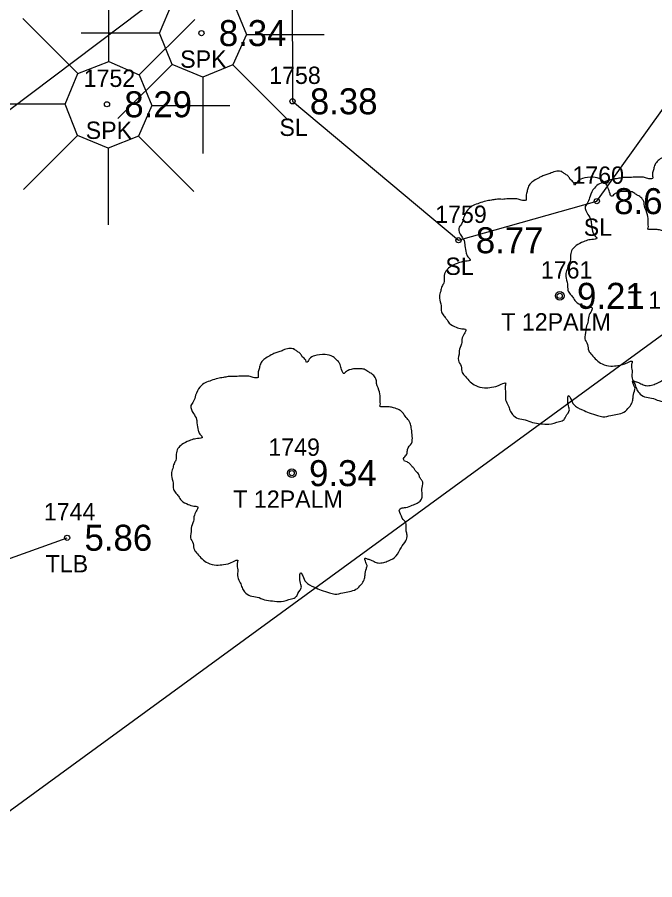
# Model space of a CAD drawing. Extents: x 2608598 to 2610682, y 641451 to 643526.
# Drawn here: x 2609017.08 to 2609053.85, y 643021.02 to 643070.78 of the extents above; entities that cross this region are included whole.
import ezdxf

# ---------------------------------------------------------------- set-up
doc = ezdxf.new("R2010")
doc.units = 0
for name, color, linetype in [('RD_EX_Bldg', 7, 'Continuous'), ('RD_EX_BldgApp', 7, 'Continuous'), ('RD_EX_BldgApp_txCode', 7, 'Continuous'), ('RD_EX_TX_BldgApp_ELEV', 7, 'Continuous'), ('RD_EX_TX_VEG_ELEV', 7, 'Continuous'), ('RD_EX_VEG', 7, 'Continuous'), ('RD_EX_VEG_txCode', 7, 'Continuous'), ('RD_SMD_Locator', 7, 'Continuous')]:
    doc.layers.add(name, color=color, linetype=linetype)

msp = doc.modelspace()

# ---------------------------------------------------------------- linework, layer by layer
at = {"layer": 'RD_EX_Bldg'}
msp.add_lwpolyline([(2609022.28, 642979.2), (2608998.158, 643011.514), (2609058.633, 643055.656), (2609082.824, 643023.33), (2609022.28, 642979.2)], dxfattribs=at)
at = {"layer": 'RD_EX_BldgApp'}
for p, q in [((2609022.369, 643068.229), (2609022.369, 643072.738)), ((2609020.582, 643067.53), (2609017.399, 643070.713)), ((2609024.12, 643067.459), (2609027.316, 643070.655)), ((2609025.289, 643069.873), (2609020.766, 643069.873)), ((2609030.294, 643069.791), (2609034.791, 643069.791)), ((2609026.007, 643068.061), (2609022.89, 643064.944)), ((2609029.516, 643068.037), (2609032.708, 643064.845)), ((2609027.778, 643067.33), (2609027.778, 643062.919)), ((2609019.839, 643065.767), (2609015.316, 643065.767)), ((2609024.844, 643065.685), (2609029.341, 643065.685)), ((2609020.557, 643063.955), (2609017.44, 643060.837)), ((2609024.066, 643063.93), (2609027.258, 643060.738)), ((2609022.328, 643063.223), (2609022.328, 643058.812))]:
    msp.add_line(p, q, dxfattribs=at)
msp.add_lwpolyline([(2608976.499, 643035.471), (2609005.227, 643056.863), (2609030.545, 643075.958), (2609042.754, 643084.802), (2609046.368, 643087.409), (2609053.645, 643089.478)], dxfattribs=at)
for points in [[(2609026.032, 643071.637), (2609027.819, 643072.335), (2609029.57, 643071.566), (2609030.294, 643069.791), (2609029.516, 643068.037), (2609027.778, 643067.33), (2609026.007, 643068.061), (2609025.289, 643069.873)], [(2609020.582, 643067.53), (2609022.369, 643068.229), (2609024.12, 643067.459), (2609024.844, 643065.685), (2609024.066, 643063.93), (2609022.328, 643063.223), (2609020.557, 643063.955), (2609019.839, 643065.767)]]:
    msp.add_lwpolyline(points, close=True, dxfattribs=at)
at = {"layer": 'RD_EX_VEG'}
msp.add_line((2608974.683, 643024.541), (2609019.958, 643040.754), dxfattribs=at)
msp.add_lwpolyline([(2609031.164, 643075.105), (2609032.931, 643072.873), (2609032.957, 643065.936), (2609042.53, 643057.918), (2609050.509, 643060.174), (2609058.73, 643071.66), (2609073.63, 643084.116), (2609073.314, 643095.393), (2609068.956, 643099.022), (2609064.27, 643098.509), (2609057.043, 643094.731)], dxfattribs=at)
for centre, radius in [((2609048.367, 643054.711), 0.25), ((2609048.354, 643054.692), 0.0001), ((2609032.911, 643044.481), 0.25), ((2609032.898, 643044.462), 0.0001)]:
    msp.add_circle(centre, radius, dxfattribs=at)
for points in [[(2609055.79, 643063.132), (2609055.49, 643063.157), (2609055.165, 643063.057), (2609054.915, 643062.957), (2609054.69, 643062.882), (2609054.465, 643062.782), (2609054.165, 643062.607), (2609053.941, 643062.407), (2609053.816, 643062.157), (2609053.766, 643061.932), (2609053.716, 643061.657), (2609053.716, 643061.482), (2609053.591, 643061.457), (2609053.441, 643061.482), (2609053.191, 643061.557), (2609052.941, 643061.557), (2609052.691, 643061.557), (2609052.341, 643061.532), (2609051.991, 643061.532), (2609051.717, 643061.482), (2609051.392, 643061.432), (2609051.017, 643061.307), (2609050.667, 643061.182), (2609050.367, 643060.932), (2609050.117, 643060.458), (2609049.992, 643060.108), (2609049.842, 643059.858), (2609049.992, 643059.408), (2609050.167, 643059.058), (2609050.192, 643058.858), (2609050.267, 643058.434), (2609050.367, 643058.209), (2609050.492, 643058.009), (2609050.417, 643057.984), (2609050.042, 643057.934), (2609049.742, 643057.834), (2609049.318, 643057.609), (2609049.093, 643057.384), (2609048.993, 643057.059), (2609048.968, 643056.709), (2609048.868, 643056.509), (2609048.793, 643056.235), (2609048.768, 643056.16), (2609048.718, 643055.835), (2609048.818, 643055.385), (2609048.843, 643055.035), (2609048.968, 643054.81), (2609049.118, 643054.635), (2609049.293, 643054.385), (2609049.692, 643054.16), (2609050.017, 643054.06), (2609050.217, 643054.036), (2609050.042, 643053.536), (2609049.992, 643053.186), (2609049.867, 643052.786), (2609049.867, 643052.711), (2609049.817, 643052.236), (2609049.967, 643051.911), (2609050.042, 643051.537), (2609050.217, 643051.312), (2609050.492, 643051.012), (2609050.817, 643050.787), (2609051.317, 643050.662), (2609051.717, 643050.687), (2609052.291, 643050.862), (2609052.541, 643050.937), (2609052.516, 643050.762), (2609052.541, 643050.387), (2609052.541, 643049.962), (2609052.691, 643049.637), (2609052.791, 643049.363), (2609052.941, 643049.113), (2609053.266, 643048.888), (2609053.666, 643048.813), (2609054.09, 643048.663), (2609054.54, 643048.588), (2609055.04, 643048.563), (2609055.64, 643048.713), (2609055.915, 643048.838), (2609056.015, 643049.013), (2609056.215, 643049.388), (2609056.165, 643049.612), (2609056.19, 643050.212), (2609056.289, 643050.037), (2609056.464, 643049.687), (2609056.964, 643049.388), (2609057.364, 643049.213), (2609057.839, 643049.063), (2609058.139, 643048.988), (2609058.613, 643049.063), (2609058.988, 643049.138), (2609059.363, 643049.263), (2609059.663, 643049.537), (2609059.838, 643049.812), (2609059.888, 643050.087), (2609059.963, 643050.462), (2609060.013, 643050.637)], [(2609048.499, 643061.878), (2609048.199, 643061.903), (2609047.874, 643061.803), (2609047.624, 643061.703), (2609047.399, 643061.628), (2609047.174, 643061.528), (2609046.874, 643061.354), (2609046.649, 643061.154), (2609046.524, 643060.904), (2609046.474, 643060.679), (2609046.425, 643060.404), (2609046.425, 643060.229), (2609046.3, 643060.204), (2609046.15, 643060.229), (2609045.9, 643060.304), (2609045.65, 643060.304), (2609045.4, 643060.304), (2609045.05, 643060.279), (2609044.7, 643060.279), (2609044.425, 643060.229), (2609044.101, 643060.179), (2609043.726, 643060.054), (2609043.376, 643059.929), (2609043.076, 643059.679), (2609042.826, 643059.204), (2609042.701, 643058.855), (2609042.551, 643058.605), (2609042.701, 643058.155), (2609042.876, 643057.805), (2609042.901, 643057.605), (2609042.976, 643057.18), (2609043.076, 643056.955), (2609043.201, 643056.755), (2609043.126, 643056.731), (2609042.751, 643056.681), (2609042.451, 643056.581), (2609042.026, 643056.356), (2609041.802, 643056.131), (2609041.702, 643055.806), (2609041.677, 643055.456), (2609041.577, 643055.256), (2609041.502, 643054.981), (2609041.477, 643054.906), (2609041.427, 643054.581), (2609041.527, 643054.132), (2609041.552, 643053.782), (2609041.677, 643053.557), (2609041.827, 643053.382), (2609042.001, 643053.132), (2609042.401, 643052.907), (2609042.726, 643052.807), (2609042.926, 643052.782), (2609042.751, 643052.282), (2609042.701, 643051.933), (2609042.576, 643051.533), (2609042.576, 643051.458), (2609042.526, 643050.983), (2609042.676, 643050.658), (2609042.751, 643050.283), (2609042.926, 643050.058), (2609043.201, 643049.759), (2609043.526, 643049.534), (2609044.026, 643049.409), (2609044.425, 643049.434), (2609045, 643049.609), (2609045.25, 643049.684), (2609045.225, 643049.509), (2609045.25, 643049.134), (2609045.25, 643048.709), (2609045.4, 643048.384), (2609045.5, 643048.109), (2609045.65, 643047.859), (2609045.975, 643047.635), (2609046.375, 643047.56), (2609046.799, 643047.41), (2609047.249, 643047.335), (2609047.749, 643047.31), (2609048.349, 643047.46), (2609048.624, 643047.585), (2609048.724, 643047.759), (2609048.923, 643048.134), (2609048.873, 643048.359), (2609048.898, 643048.959), (2609048.998, 643048.784), (2609049.173, 643048.434), (2609049.673, 643048.134), (2609050.073, 643047.959), (2609050.548, 643047.809), (2609050.848, 643047.734), (2609051.322, 643047.809), (2609051.697, 643047.884), (2609052.072, 643048.009), (2609052.372, 643048.284), (2609052.547, 643048.559), (2609052.597, 643048.834), (2609052.672, 643049.209), (2609052.722, 643049.384)], [(2609052.722, 643049.384), (2609052.647, 643049.559), (2609052.597, 643049.809), (2609052.672, 643049.784), (2609052.847, 643049.734), (2609053.122, 643049.609), (2609053.347, 643049.534), (2609053.671, 643049.559), (2609053.946, 643049.659), (2609054.396, 643049.934), (2609054.671, 643050.408), (2609054.946, 643050.808), (2609055.021, 643051.133), (2609054.971, 643051.358), (2609054.946, 643051.858), (2609054.746, 643052.108), (2609054.696, 643052.232), (2609054.596, 643052.632), (2609054.671, 643052.682), (2609054.946, 643052.732), (2609055.321, 643052.857), (2609055.596, 643052.982), (2609055.82, 643053.157), (2609055.895, 643053.382), (2609055.87, 643053.782), (2609055.92, 643054.182), (2609055.845, 643054.332), (2609055.745, 643054.481), (2609055.67, 643054.681), (2609055.521, 643054.831), (2609055.421, 643054.981), (2609055.321, 643055.081), (2609055.196, 643055.231), (2609055.021, 643055.356), (2609054.871, 643055.406), (2609054.821, 643055.556), (2609054.971, 643055.756), (2609055.021, 643055.856), (2609055.046, 643056.081), (2609055.271, 643056.431), (2609055.321, 643056.83), (2609055.271, 643057.255), (2609055.221, 643057.53), (2609055.071, 643057.805), (2609054.871, 643058.055), (2609054.746, 643058.23), (2609054.571, 643058.355), (2609054.246, 643058.48), (2609053.996, 643058.53), (2609053.646, 643058.53), (2609053.446, 643058.58), (2609053.471, 643058.63), (2609053.471, 643058.78), (2609053.471, 643059.055), (2609053.396, 643059.504), (2609053.247, 643060.004), (2609053.247, 643060.029), (2609053.147, 643060.279), (2609052.922, 643060.479), (2609052.747, 643060.579), (2609052.547, 643060.704), (2609052.297, 643060.729), (2609051.997, 643060.729), (2609051.722, 643060.679), (2609051.522, 643060.579), (2609051.347, 643060.454), (2609051.272, 643060.604), (2609051.172, 643060.904), (2609051.122, 643061.054), (2609050.973, 643061.229), (2609050.748, 643061.428), (2609050.298, 643061.553), (2609049.673, 643061.478), (2609049.373, 643061.279), (2609049.223, 643061.104), (2609049.173, 643061.229), (2609048.973, 643061.428), (2609048.873, 643061.603), (2609048.699, 643061.728), (2609048.549, 643061.828), (2609048.449, 643061.878)], [(2609033.043, 643051.648), (2609032.743, 643051.673), (2609032.418, 643051.573), (2609032.168, 643051.473), (2609031.943, 643051.398), (2609031.718, 643051.298), (2609031.419, 643051.124), (2609031.194, 643050.924), (2609031.069, 643050.674), (2609031.019, 643050.449), (2609030.969, 643050.174), (2609030.969, 643049.999), (2609030.844, 643049.974), (2609030.694, 643049.999), (2609030.444, 643050.074), (2609030.194, 643050.074), (2609029.944, 643050.074), (2609029.594, 643050.049), (2609029.244, 643050.049), (2609028.97, 643049.999), (2609028.645, 643049.949), (2609028.27, 643049.824), (2609027.92, 643049.699), (2609027.62, 643049.449), (2609027.37, 643048.974), (2609027.245, 643048.625), (2609027.095, 643048.375), (2609027.245, 643047.925), (2609027.42, 643047.575), (2609027.445, 643047.375), (2609027.52, 643046.95), (2609027.62, 643046.725), (2609027.745, 643046.525), (2609027.67, 643046.501), (2609027.295, 643046.451), (2609026.995, 643046.351), (2609026.571, 643046.126), (2609026.346, 643045.901), (2609026.246, 643045.576), (2609026.221, 643045.226), (2609026.121, 643045.026), (2609026.046, 643044.751), (2609026.021, 643044.676), (2609025.971, 643044.351), (2609026.071, 643043.902), (2609026.096, 643043.552), (2609026.221, 643043.327), (2609026.371, 643043.152), (2609026.546, 643042.902), (2609026.945, 643042.677), (2609027.27, 643042.577), (2609027.47, 643042.552), (2609027.295, 643042.052), (2609027.245, 643041.703), (2609027.12, 643041.303), (2609027.12, 643041.228), (2609027.07, 643040.753), (2609027.22, 643040.428), (2609027.295, 643040.053), (2609027.47, 643039.828), (2609027.745, 643039.529), (2609028.07, 643039.304), (2609028.57, 643039.179), (2609028.97, 643039.204), (2609029.544, 643039.379), (2609029.794, 643039.454), (2609029.769, 643039.279), (2609029.794, 643038.904), (2609029.794, 643038.479), (2609029.944, 643038.154), (2609030.044, 643037.879), (2609030.194, 643037.629), (2609030.519, 643037.405), (2609030.919, 643037.33), (2609031.344, 643037.18), (2609031.793, 643037.105), (2609032.293, 643037.08), (2609032.893, 643037.23), (2609033.168, 643037.355), (2609033.268, 643037.529), (2609033.468, 643037.904), (2609033.418, 643038.129), (2609033.443, 643038.729), (2609033.543, 643038.554), (2609033.718, 643038.204), (2609034.217, 643037.904), (2609034.617, 643037.729), (2609035.092, 643037.579), (2609035.392, 643037.504), (2609035.867, 643037.579), (2609036.241, 643037.654), (2609036.616, 643037.779), (2609036.916, 643038.054), (2609037.091, 643038.329), (2609037.141, 643038.604), (2609037.216, 643038.979), (2609037.266, 643039.154)], [(2609037.266, 643039.154), (2609037.191, 643039.329), (2609037.141, 643039.579), (2609037.216, 643039.554), (2609037.391, 643039.504), (2609037.666, 643039.379), (2609037.891, 643039.304), (2609038.216, 643039.329), (2609038.49, 643039.429), (2609038.94, 643039.704), (2609039.215, 643040.178), (2609039.49, 643040.578), (2609039.565, 643040.903), (2609039.515, 643041.128), (2609039.49, 643041.628), (2609039.29, 643041.878), (2609039.24, 643042.002), (2609039.14, 643042.402), (2609039.215, 643042.452), (2609039.49, 643042.502), (2609039.865, 643042.627), (2609040.14, 643042.752), (2609040.365, 643042.927), (2609040.44, 643043.152), (2609040.415, 643043.552), (2609040.465, 643043.952), (2609040.39, 643044.102), (2609040.29, 643044.251), (2609040.215, 643044.451), (2609040.065, 643044.601), (2609039.965, 643044.751), (2609039.865, 643044.851), (2609039.74, 643045.001), (2609039.565, 643045.126), (2609039.415, 643045.176), (2609039.365, 643045.326), (2609039.515, 643045.526), (2609039.565, 643045.626), (2609039.59, 643045.851), (2609039.815, 643046.201), (2609039.865, 643046.6), (2609039.815, 643047.025), (2609039.765, 643047.3), (2609039.615, 643047.575), (2609039.415, 643047.825), (2609039.29, 643048), (2609039.115, 643048.125), (2609038.79, 643048.25), (2609038.54, 643048.3), (2609038.191, 643048.3), (2609037.991, 643048.35), (2609038.016, 643048.4), (2609038.016, 643048.55), (2609038.016, 643048.825), (2609037.941, 643049.274), (2609037.791, 643049.774), (2609037.791, 643049.799), (2609037.691, 643050.049), (2609037.466, 643050.249), (2609037.291, 643050.349), (2609037.091, 643050.474), (2609036.841, 643050.499), (2609036.541, 643050.499), (2609036.266, 643050.449), (2609036.066, 643050.349), (2609035.892, 643050.224), (2609035.817, 643050.374), (2609035.717, 643050.674), (2609035.667, 643050.824), (2609035.517, 643050.999), (2609035.292, 643051.198), (2609034.842, 643051.323), (2609034.217, 643051.248), (2609033.917, 643051.049), (2609033.767, 643050.874), (2609033.718, 643050.999), (2609033.518, 643051.198), (2609033.418, 643051.373), (2609033.243, 643051.498), (2609033.093, 643051.598), (2609032.993, 643051.648)]]:
    msp.add_spline(points, degree=3, dxfattribs=at)
at = {"layer": 'RD_SMD_Locator'}
for centre in [(2609027.705, 643069.87), (2609022.255, 643065.764), (2609032.957, 643065.936), (2609050.509, 643060.174), (2609042.53, 643057.918), (2609048.367, 643054.711), (2609032.911, 643044.481), (2609019.958, 643040.754)]:
    msp.add_circle(centre, 0.15, dxfattribs=at)

# ---------------------------------------------------------------- texts
at = {"layer": 'RD_EX_BldgApp_txCode'}
for s, p in [('SPK', (2609026.477, 643067.87)), ('1752', (2609020.909, 643066.764)), ('SPK', (2609021.027, 643063.764))]:
    msp.add_text(s, height=1, dxfattribs=at).set_placement(p)
at = {"layer": 'RD_EX_TX_BldgApp_ELEV'}
for s, p in [('8.34', (2609028.705, 643069.12)), ('8.29', (2609023.255, 643065.014))]:
    msp.add_text(s, height=1.5, dxfattribs=at).set_placement(p)
at = {"layer": 'RD_EX_TX_VEG_ELEV'}
for s, p in [('8.38', (2609033.957, 643065.186)), ('8.65', (2609051.509, 643059.424)), ('8.77', (2609043.53, 643057.168)), ('9.21', (2609049.367, 643053.961)), ('9.34', (2609033.911, 643043.731)), ('5.86', (2609020.958, 643040.004))]:
    msp.add_text(s, height=1.5, dxfattribs=at).set_placement(p)
at = {"layer": 'RD_EX_VEG_txCode'}
for s, p in [('1758', (2609031.61, 643066.936)), ('SL', (2609032.201, 643063.936)), ('1760', (2609049.1, 643061.174)), ('1759', (2609041.184, 643058.918)), ('SL', (2609049.753, 643058.174)), ('SL', (2609041.774, 643055.918)), ('1761', (2609047.28, 643055.711)), ('T 12PALM', (2609052.288, 643053.964)), ('T 12PALM', (2609044.997, 643052.711)), ('1749', (2609031.564, 643045.481)), ('T 12PALM', (2609029.541, 643042.481)), ('1744', (2609018.611, 643041.754)), ('TLB', (2609018.714, 643038.754))]:
    msp.add_text(s, height=1, dxfattribs=at).set_placement(p)

doc.saveas('drawing.dxf')
